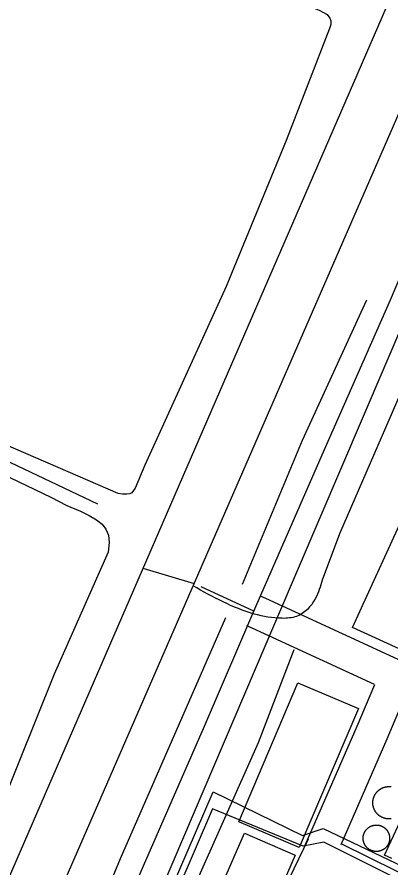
# Model space of a CAD drawing. Extents: x 3683613 to 3738215, y 469626 to 495384.
# Drawn here: x 3699768 to 3700112, y 478739 to 479520 of the extents above; entities that cross this region are included whole.
import ezdxf

# ---------------------------------------------------------------- set-up
doc = ezdxf.new("R2010")
doc.units = 0
for name, color, linetype in [('V-BLDG-OTLN', 7, 'Continuous'), ('V-DOMW-TANK', 7, 'Continuous'), ('V-RAIL-TRAK', 7, 'Continuous'), ('V-ROAD-CNTR', 7, 'Continuous'), ('V-SITE-OTLN', 7, 'Continuous'), ('V-SITE-VEGE', 7, 'Continuous'), ('V-TOPO-SHOR', 7, 'Continuous'), ('V-UTIL-LINE', 7, 'Continuous')]:
    doc.layers.add(name, color=color, linetype=linetype)

msp = doc.modelspace()

# ---------------------------------------------------------------- linework, layer by layer
at = {"layer": 'V-BLDG-OTLN'}
for points in [[(3700171.7, 479153.01), (3700252.55, 479116.11), (3700220.74, 479046.42), (3700177.01, 479066.38), (3700171.07, 479053.36), (3700175.34, 479051.41), (3700141.04, 478976.24), (3700205.2, 478946.95), (3700187.34, 478907.83), (3700076.26, 478958.53), (3700129.14, 479074.41), (3700135.42, 479071.54), (3700141.08, 479083.94), (3700140.33, 479084.28)], [(3699971.72, 478780.08), (3700026.15, 478907.76), (3700081.67, 478884.1), (3700027.24, 478756.41)], [(3700023.74, 478749.5), (3699960.61, 478604.11), (3699918.52, 478622.4), (3699960.56, 478719.21), (3699956.04, 478721.17), (3699977.14, 478769.74)]]:
    msp.add_lwpolyline(points, close=True, dxfattribs=at)
at = {"layer": 'V-DOMW-TANK'}
for points in [[(3700095.78, 478792.76), (3700095.69, 478793.01), (3700095.61, 478793.26), (3700095.54, 478793.51), (3700095.47, 478793.76), (3700095.41, 478794.01), (3700095.34, 478794.26), (3700095.29, 478794.51), (3700095.24, 478794.77), (3700095.19, 478795.02), (3700095.14, 478795.28), (3700095.1, 478795.54), (3700095.07, 478795.79), (3700095.04, 478796.05), (3700095.02, 478796.31), (3700094.99, 478796.57), (3700094.98, 478796.83), (3700094.97, 478797.09), (3700094.96, 478797.35), (3700094.96, 478797.61), (3700094.96, 478797.87), (3700094.96, 478798.12), (3700094.98, 478798.38), (3700094.99, 478798.64), (3700095.01, 478798.9), (3700095.04, 478799.16), (3700095.06, 478799.42), (3700095.1, 478799.68), (3700095.14, 478799.93), (3700095.18, 478800.19), (3700095.22, 478800.44), (3700095.27, 478800.7), (3700095.33, 478800.95), (3700095.39, 478801.21), (3700095.46, 478801.46), (3700095.52, 478801.71), (3700095.6, 478801.96), (3700095.68, 478802.21), (3700095.76, 478802.45), (3700095.84, 478802.7), (3700095.93, 478802.94), (3700096.03, 478803.18), (3700096.13, 478803.42), (3700096.23, 478803.66), (3700096.34, 478803.9), (3700096.45, 478804.13), (3700096.56, 478804.36), (3700096.68, 478804.59), (3700096.81, 478804.82), (3700096.94, 478805.05), (3700097.07, 478805.27), (3700097.2, 478805.49), (3700097.34, 478805.71), (3700097.48, 478805.93), (3700097.63, 478806.15), (3700097.78, 478806.35), (3700097.94, 478806.56), (3700098.09, 478806.77), (3700098.25, 478806.98), (3700098.42, 478807.18), (3700098.59, 478807.38)], [(3700098.59, 478807.38), (3700098.76, 478807.57), (3700098.93, 478807.76), (3700099.11, 478807.95), (3700099.29, 478808.14), (3700099.48, 478808.32), (3700099.67, 478808.5), (3700099.86, 478808.67), (3700100.05, 478808.85), (3700100.25, 478809.02), (3700100.45, 478809.18), (3700100.65, 478809.34), (3700100.86, 478809.5), (3700101.07, 478809.66), (3700101.28, 478809.81), (3700101.49, 478809.95), (3700101.71, 478810.1), (3700101.93, 478810.24), (3700102.15, 478810.37), (3700102.37, 478810.51), (3700102.6, 478810.64), (3700102.82, 478810.76), (3700103.06, 478810.88), (3700103.29, 478811), (3700103.52, 478811.11), (3700103.76, 478811.22), (3700104, 478811.32), (3700104.23, 478811.42), (3700104.48, 478811.51), (3700104.72, 478811.6), (3700104.96, 478811.7), (3700105.21, 478811.78), (3700105.46, 478811.86), (3700105.71, 478811.93), (3700105.96, 478812), (3700106.21, 478812.07), (3700106.46, 478812.13), (3700106.71, 478812.18), (3700106.97, 478812.23), (3700107.22, 478812.28), (3700107.48, 478812.33), (3700107.74, 478812.37), (3700107.99, 478812.4), (3700108.25, 478812.43), (3700108.51, 478812.46), (3700108.77, 478812.48), (3700109.03, 478812.49), (3700109.29, 478812.51), (3700109.55, 478812.51), (3700109.81, 478812.51), (3700110.06, 478812.51), (3700110.32, 478812.51), (3700110.58, 478812.49), (3700110.84, 478812.48), (3700111.1, 478812.46), (3700111.36, 478812.43), (3700111.62, 478812.41), (3700111.88, 478812.37)], [(3700111.68, 478782.87), (3700111.42, 478782.84), (3700111.16, 478782.82), (3700110.9, 478782.79), (3700110.65, 478782.78), (3700110.38, 478782.77), (3700110.12, 478782.76), (3700109.86, 478782.76), (3700109.6, 478782.76), (3700109.35, 478782.76), (3700109.09, 478782.77), (3700108.83, 478782.79), (3700108.57, 478782.81), (3700108.31, 478782.83), (3700108.05, 478782.86), (3700107.79, 478782.9), (3700107.54, 478782.93), (3700107.28, 478782.98), (3700107.03, 478783.02), (3700106.77, 478783.08), (3700106.52, 478783.13), (3700106.26, 478783.19), (3700106.01, 478783.26), (3700105.76, 478783.32), (3700105.51, 478783.4), (3700105.27, 478783.48), (3700105.02, 478783.56), (3700104.77, 478783.64), (3700104.53, 478783.73), (3700104.29, 478783.83), (3700104.05, 478783.93), (3700103.81, 478784.03), (3700103.57, 478784.14), (3700103.34, 478784.25), (3700103.11, 478784.36), (3700102.88, 478784.48), (3700102.65, 478784.61), (3700102.42, 478784.73), (3700102.2, 478784.86), (3700101.97, 478785), (3700101.76, 478785.14), (3700101.54, 478785.28), (3700101.32, 478785.43), (3700101.11, 478785.58), (3700100.9, 478785.73), (3700100.7, 478785.89), (3700100.5, 478786.05), (3700100.29, 478786.22), (3700100.1, 478786.39), (3700099.9, 478786.55), (3700099.71, 478786.73), (3700099.52, 478786.91), (3700099.34, 478787.09), (3700099.15, 478787.28), (3700098.97, 478787.47), (3700098.8, 478787.66), (3700098.62, 478787.85), (3700098.46, 478788.05), (3700098.29, 478788.25), (3700098.13, 478788.45), (3700097.97, 478788.66), (3700097.82, 478788.86), (3700097.66, 478789.08), (3700097.52, 478789.29), (3700097.37, 478789.51), (3700097.23, 478789.73), (3700097.1, 478789.95), (3700096.96, 478790.17), (3700096.84, 478790.4), (3700096.71, 478790.62), (3700096.59, 478790.85), (3700096.48, 478791.09), (3700096.36, 478791.32), (3700096.25, 478791.56), (3700096.15, 478791.79), (3700096.05, 478792.03), (3700095.95, 478792.28), (3700095.86, 478792.52), (3700095.78, 478792.76)], [(3700089.62, 478773.65), (3700089.78, 478773.8), (3700089.93, 478773.94), (3700090.09, 478774.09), (3700090.25, 478774.22), (3700090.41, 478774.36), (3700090.57, 478774.5), (3700090.74, 478774.63), (3700090.91, 478774.76), (3700091.08, 478774.88), (3700091.25, 478775.01), (3700091.43, 478775.12), (3700091.61, 478775.24), (3700091.79, 478775.36), (3700091.97, 478775.47), (3700092.15, 478775.57), (3700092.34, 478775.68), (3700092.52, 478775.78), (3700092.71, 478775.88), (3700092.9, 478775.97), (3700093.1, 478776.06), (3700093.29, 478776.15), (3700093.48, 478776.23), (3700093.68, 478776.31), (3700093.88, 478776.39), (3700094.08, 478776.46), (3700094.28, 478776.53), (3700094.48, 478776.6), (3700094.68, 478776.66), (3700094.89, 478776.72), (3700095.09, 478776.78), (3700095.3, 478776.83), (3700095.51, 478776.88), (3700095.71, 478776.93), (3700095.92, 478776.97), (3700096.13, 478777.01), (3700096.34, 478777.04), (3700096.55, 478777.07), (3700096.76, 478777.1), (3700096.97, 478777.12), (3700097.18, 478777.14), (3700097.39, 478777.16), (3700097.61, 478777.17), (3700097.82, 478777.18), (3700098.03, 478777.18), (3700098.24, 478777.18), (3700098.46, 478777.18), (3700098.67, 478777.17), (3700098.88, 478777.17), (3700099.09, 478777.15), (3700099.31, 478777.13), (3700099.52, 478777.11), (3700099.73, 478777.09), (3700099.94, 478777.06), (3700100.15, 478777.03), (3700100.36, 478776.99), (3700100.57, 478776.95), (3700100.77, 478776.91), (3700100.98, 478776.86), (3700101.19, 478776.81), (3700101.39, 478776.76), (3700101.6, 478776.7), (3700101.8, 478776.64), (3700102.01, 478776.58), (3700102.21, 478776.51), (3700102.41, 478776.44), (3700102.6, 478776.36), (3700102.8, 478776.28), (3700103, 478776.2), (3700103.19, 478776.11), (3700103.38, 478776.03), (3700103.58, 478775.93), (3700103.77, 478775.84), (3700103.95, 478775.74), (3700104.14, 478775.64), (3700104.33, 478775.53), (3700104.51, 478775.42), (3700104.69, 478775.31), (3700104.87, 478775.2), (3700105.04, 478775.08), (3700105.22, 478774.96), (3700105.39, 478774.83), (3700105.56, 478774.71), (3700105.73, 478774.58), (3700105.9, 478774.45), (3700106.06, 478774.31), (3700106.22, 478774.17), (3700106.38, 478774.03), (3700106.53, 478773.89), (3700106.69, 478773.74), (3700106.84, 478773.59), (3700106.99, 478773.44), (3700107.13, 478773.28), (3700107.28, 478773.13), (3700107.42, 478772.97), (3700107.55, 478772.8), (3700107.69, 478772.64), (3700107.82, 478772.47), (3700107.95, 478772.3), (3700108.07, 478772.13), (3700108.2, 478771.96)], [(3700086.43, 478761.9), (3700086.38, 478762.11), (3700086.33, 478762.31), (3700086.29, 478762.52), (3700086.25, 478762.73), (3700086.21, 478762.94), (3700086.17, 478763.15), (3700086.14, 478763.36), (3700086.12, 478763.57), (3700086.09, 478763.78), (3700086.07, 478763.99), (3700086.06, 478764.2), (3700086.04, 478764.41), (3700086.04, 478764.63), (3700086.03, 478764.84), (3700086.03, 478765.05), (3700086.03, 478765.27), (3700086.04, 478765.48), (3700086.05, 478765.69), (3700086.06, 478765.9), (3700086.08, 478766.11), (3700086.1, 478766.33), (3700086.13, 478766.54), (3700086.16, 478766.74), (3700086.19, 478766.96), (3700086.22, 478767.16), (3700086.26, 478767.37), (3700086.3, 478767.58), (3700086.35, 478767.79), (3700086.4, 478768), (3700086.46, 478768.2), (3700086.51, 478768.41), (3700086.58, 478768.61), (3700086.64, 478768.81), (3700086.71, 478769.01), (3700086.78, 478769.21), (3700086.85, 478769.41), (3700086.93, 478769.61), (3700087.01, 478769.8), (3700087.1, 478770), (3700087.19, 478770.19), (3700087.28, 478770.38), (3700087.38, 478770.57), (3700087.47, 478770.76), (3700087.58, 478770.95), (3700087.68, 478771.13), (3700087.79, 478771.32), (3700087.9, 478771.5), (3700088.02, 478771.67), (3700088.13, 478771.85), (3700088.25, 478772.03), (3700088.38, 478772.2), (3700088.51, 478772.37), (3700088.64, 478772.54), (3700088.77, 478772.7), (3700088.9, 478772.87), (3700089.04, 478773.03), (3700089.18, 478773.19), (3700089.33, 478773.34), (3700089.47, 478773.5), (3700089.62, 478773.65)], [(3700108.2, 478771.96), (3700108.32, 478771.78), (3700108.44, 478771.61), (3700108.55, 478771.43), (3700108.66, 478771.24), (3700108.77, 478771.06), (3700108.87, 478770.88), (3700108.97, 478770.69), (3700109.07, 478770.5), (3700109.16, 478770.31), (3700109.25, 478770.12), (3700109.34, 478769.92), (3700109.42, 478769.73), (3700109.5, 478769.53), (3700109.58, 478769.34), (3700109.66, 478769.14), (3700109.73, 478768.94), (3700109.79, 478768.73), (3700109.86, 478768.53), (3700109.92, 478768.33), (3700109.97, 478768.12), (3700110.02, 478767.92), (3700110.07, 478767.71), (3700110.12, 478767.5), (3700110.16, 478767.29), (3700110.2, 478767.08), (3700110.23, 478766.88), (3700110.26, 478766.67), (3700110.29, 478766.45), (3700110.31, 478766.24), (3700110.33, 478766.03), (3700110.35, 478765.82), (3700110.36, 478765.61), (3700110.37, 478765.4), (3700110.37, 478765.18), (3700110.38, 478764.97), (3700110.37, 478764.76), (3700110.37, 478764.54), (3700110.36, 478764.33), (3700110.34, 478764.12), (3700110.32, 478763.91), (3700110.31, 478763.7), (3700110.28, 478763.49), (3700110.25, 478763.28), (3700110.22, 478763.07), (3700110.18, 478762.85), (3700110.15, 478762.65), (3700110.1, 478762.44), (3700110.06, 478762.23), (3700110, 478762.03), (3700109.95, 478761.82), (3700109.89, 478761.62), (3700109.83, 478761.41), (3700109.77, 478761.21), (3700109.7, 478761.01), (3700109.63, 478760.81), (3700109.55, 478760.61), (3700109.47, 478760.41), (3700109.39, 478760.22), (3700109.31, 478760.02), (3700109.22, 478759.83), (3700109.12, 478759.64), (3700109.03, 478759.45), (3700108.93, 478759.26), (3700108.83, 478759.07), (3700108.72, 478758.89), (3700108.62, 478758.71), (3700108.5, 478758.53), (3700108.39, 478758.35), (3700108.27, 478758.17), (3700108.15, 478757.99), (3700108.03, 478757.82), (3700107.9, 478757.65), (3700107.77, 478757.48), (3700107.64, 478757.32), (3700107.5, 478757.15), (3700107.36, 478756.99), (3700107.22, 478756.83), (3700107.08, 478756.68), (3700106.93, 478756.53), (3700106.78, 478756.37), (3700106.63, 478756.23), (3700106.48, 478756.08), (3700106.32, 478755.94), (3700106.16, 478755.8), (3700106, 478755.66), (3700105.83, 478755.52), (3700105.66, 478755.39), (3700105.5, 478755.26), (3700105.32, 478755.14), (3700105.15, 478755.02), (3700104.98, 478754.9), (3700104.8, 478754.78), (3700104.62, 478754.67), (3700104.44, 478754.55), (3700104.25, 478754.45), (3700104.07, 478754.34), (3700103.88, 478754.24), (3700103.69, 478754.15), (3700103.5, 478754.05), (3700103.31, 478753.96)], [(3700103.31, 478753.96), (3700103.12, 478753.87), (3700102.92, 478753.79), (3700102.73, 478753.71), (3700102.53, 478753.63), (3700102.33, 478753.56), (3700102.13, 478753.49), (3700101.93, 478753.42), (3700101.72, 478753.36), (3700101.52, 478753.3), (3700101.31, 478753.24), (3700101.11, 478753.19), (3700100.9, 478753.14), (3700100.69, 478753.1), (3700100.48, 478753.05), (3700100.27, 478753.02), (3700100.06, 478752.98), (3700099.86, 478752.95), (3700099.65, 478752.92), (3700099.43, 478752.9), (3700099.22, 478752.88), (3700099.01, 478752.86), (3700098.8, 478752.85), (3700098.59, 478752.84), (3700098.38, 478752.84), (3700098.16, 478752.84), (3700097.95, 478752.84), (3700097.74, 478752.85), (3700097.52, 478752.86), (3700097.31, 478752.87), (3700097.1, 478752.89), (3700096.89, 478752.91), (3700096.68, 478752.93), (3700096.47, 478752.96), (3700096.26, 478752.99), (3700096.05, 478753.03), (3700095.84, 478753.07), (3700095.63, 478753.11), (3700095.42, 478753.16), (3700095.22, 478753.21), (3700095.01, 478753.26), (3700094.81, 478753.32), (3700094.6, 478753.38), (3700094.4, 478753.45), (3700094.2, 478753.52), (3700094, 478753.59), (3700093.8, 478753.66), (3700093.6, 478753.74), (3700093.41, 478753.82), (3700093.21, 478753.91), (3700093.02, 478754), (3700092.83, 478754.09), (3700092.64, 478754.18), (3700092.45, 478754.28), (3700092.27, 478754.38), (3700092.08, 478754.49), (3700091.9, 478754.6), (3700091.71, 478754.71), (3700091.54, 478754.82), (3700091.36, 478754.94), (3700091.19, 478755.06), (3700091.02, 478755.18), (3700090.85, 478755.31), (3700090.68, 478755.44), (3700090.51, 478755.58), (3700090.35, 478755.71), (3700090.19, 478755.85), (3700090.03, 478755.99), (3700089.87, 478756.14), (3700089.72, 478756.28), (3700089.57, 478756.43), (3700089.42, 478756.58), (3700089.27, 478756.74), (3700089.13, 478756.9), (3700088.99, 478757.05), (3700088.85, 478757.22), (3700088.72, 478757.38), (3700088.59, 478757.55), (3700088.46, 478757.72), (3700088.33, 478757.89), (3700088.21, 478758.06), (3700088.09, 478758.24), (3700087.97, 478758.42), (3700087.86, 478758.6), (3700087.75, 478758.78), (3700087.64, 478758.96), (3700087.54, 478759.14), (3700087.44, 478759.33), (3700087.34, 478759.52), (3700087.24, 478759.71), (3700087.15, 478759.9), (3700087.07, 478760.1), (3700086.98, 478760.29), (3700086.9, 478760.49), (3700086.82, 478760.69), (3700086.75, 478760.89), (3700086.68, 478761.09), (3700086.61, 478761.29), (3700086.55, 478761.49), (3700086.49, 478761.69), (3700086.43, 478761.9)]]:
    msp.add_lwpolyline(points, dxfattribs=at)
at = {"layer": 'V-RAIL-TRAK'}
for points in [[(3699985.55, 478973.8), (3700050.53, 479122.1), (3700111.23, 479259.73), (3700135.36, 479316.66)], [(3699187.9, 477140.68), (3699216.21, 477207.68), (3699265.14, 477319.27), (3699323.42, 477452.18), (3699375.55, 477572.07), (3699434.88, 477709.68), (3699505.21, 477868.63), (3699567.24, 478010.4), (3699568.99, 478014.39), (3699629.5, 478155.48), (3699695.81, 478306.67), (3699774.13, 478486.65), (3699836.15, 478629.24), (3699884.26, 478739.72), (3699940.41, 478867.93), (3699985.55, 478973.8)], [(3699605.9, 477959.98), (3699620.63, 477991.28), (3699659.81, 478090.36), (3699727.35, 478252.85), (3699793.12, 478403.2), (3699859.19, 478551.36), (3699929.17, 478716.64), (3699989.9, 478852.89), (3700022.64, 478938.39)]]:
    msp.add_lwpolyline(points, dxfattribs=at)
at = {"layer": 'V-ROAD-CNTR'}
msp.add_line((3699985.55, 478973.8), (3699937.25, 478996.01), dxfattribs=at)
for points in [[(3698262.24, 475169.78), (3698773.19, 476337.72), (3699333.02, 477615.78), (3699803.99, 478707.89), (3700316.43, 479884.82), (3700434.03, 480167.44)], [(3700342.49, 480071.18), (3699729.46, 478658.07), (3699099.58, 477221.14), (3698725.47, 476355.67), (3698323.78, 475445.2), (3698202.8, 475164.1)], [(3700225.43, 479415.86), (3700064.44, 479044.77), (3700048.53, 479002.16)], [(3699883.5, 479013.16), (3699930.83, 478999.21)], [(3700122.29, 478927.43), (3700011.95, 478978.17), (3699996.63, 478985.21), (3699991.82, 478987.43)], [(3700096.47, 478906.29), (3699999.42, 478950.91), (3699984.1, 478957.96), (3699979.28, 478960.17)], [(3700032.9, 478758.62), (3700080.64, 478868), (3700096.66, 478906.35)], [(3700065.94, 478759.32), (3700108.23, 478856.22), (3700123.7, 478893.27), (3700196.62, 478857.19), (3700306.09, 478804.77), (3700399.63, 478757.13)], [(3700035.5, 478764.03), (3699969.79, 478627.92), (3699916.03, 478499.25), (3699841.75, 478318.93), (3699759.04, 478133.88), (3699689.81, 477980.34)], [(3700338.23, 478625.82), (3700242.53, 478672.6), (3700065.75, 478759.91)]]:
    msp.add_lwpolyline(points, dxfattribs=at)
msp.add_spline([(3700048.53, 479002.16), (3700042.09, 478985.01), (3700024.95, 478968.91), (3700011.51, 478967.08), (3699985.98, 478971.03), (3699929.81, 478996.86)], degree=3, dxfattribs=at)
at = {"layer": 'V-SITE-OTLN'}
msp.add_lwpolyline([(3699629.12, 478082.18), (3700005.69, 478964.54), (3700245.51, 479525.4), (3700279.84, 479585.27), (3700459.86, 479968.44), (3700792.74, 479813.43), (3700802.4, 479808.84), (3701086.25, 479674.11), (3701043.07, 479360.24), (3701079.71, 479347.21), (3700987.53, 478751.81), (3700961.1, 478604.27), (3700846.8, 478255.72), (3700738.94, 477827.57), (3700674.88, 477562.05), (3700656.56, 477517.24), (3700623.66, 477450.64), (3700439.66, 477166)], dxfattribs=at)
at = {"layer": 'V-SITE-VEGE'}
for points in [[(3699714.17, 479666.07), (3699888.66, 479586.78), (3700039.5, 479528.39), (3700045.51, 479526.02), (3700052.91, 479521.77), (3700055.4, 479518.54), (3700056.25, 479516.1), (3700056.29, 479512.84), (3700055.25, 479509.02), (3700015.27, 479406), (3699960.19, 479272.06), (3699885.39, 479107.69), (3699876.69, 479086.64), (3699873.49, 479082.25), (3699871.6, 479081.41), (3699868.88, 479081.1), (3699865.08, 479081.05), (3699860.99, 479081.81), (3699729.75, 479138.56)], [(3699709.3, 479121.43), (3699799.04, 479078.29), (3699813.82, 479070.87), (3699826.4, 479065.59), (3699834.33, 479061.62), (3699841.18, 479057.63), (3699846.13, 479053.62), (3699849.72, 479049.04), (3699851.97, 479043.36), (3699852.6, 479036.85), (3699851.9, 479027.86), (3699802.25, 478915.74), (3699735.61, 478750.93)]]:
    msp.add_lwpolyline(points, dxfattribs=at)
at = {"layer": 'V-TOPO-SHOR'}
for points in [[(3699842.29, 479071.95), (3699718.95, 479130.53), (3699543.32, 479210.5), (3699443.01, 479257.95), (3699268.4, 479342.56), (3699104.55, 479418.86), (3698979.23, 479481.79), (3698935.69, 479506.04), (3698883.02, 479528.2), (3698759.46, 479583.25), (3698649.63, 479630.02)], [(3699975.29, 478998.61), (3700030.48, 479130.74), (3700089.55, 479259.62)], [(3699661.16, 478273.68), (3699723.3, 478420.47), (3699787.14, 478563.99), (3699863.11, 478746.42), (3699960.02, 478967.9)]]:
    msp.add_lwpolyline(points, dxfattribs=at)
at = {"layer": 'V-UTIL-LINE'}
for points in [[(3700112.39, 478746.49), (3700105.79, 478749.41), (3700167.2, 478881.66)], [(3699878.41, 478645.6), (3699948.17, 478807.76), (3700030.4, 478767.56), (3700049.45, 478773.82), (3700328.57, 478640.81), (3700388.42, 478767.03), (3700209.69, 478850.52), (3700205.5, 478836.52), (3700163.46, 478749.07), (3700192.06, 478735.78), (3700237.31, 478828.47), (3700244.74, 478824.46), (3700200.03, 478732.6)], [(3699837.83, 478531.28), (3699890.4, 478505.57), (3699990.3, 478455.19), (3700183.88, 478367.54), (3700198.75, 478365.81), (3700283.04, 478543.13), (3700074.49, 478639.65), (3700112.35, 478730.04), (3700049.81, 478761.4), (3700030.89, 478757.85), (3699947.7, 478791.96), (3699883.92, 478643.77)]]:
    msp.add_lwpolyline(points, dxfattribs=at)

doc.saveas('drawing.dxf')
